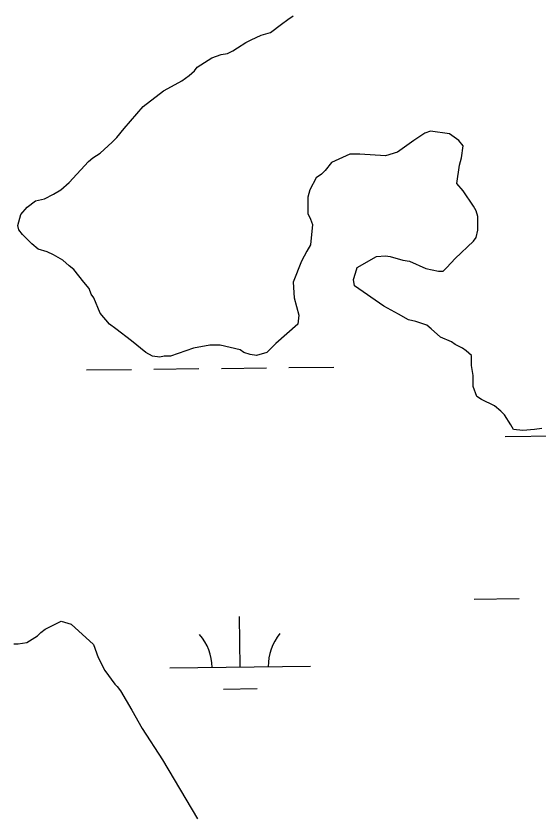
# Model space of a CAD drawing. Extents: x 3684037 to 3722149, y 433263 to 459021.
# Drawn here: x 3707595 to 3707967, y 455384 to 455950 of the extents above; entities that cross this region are included whole.
import ezdxf

# ---------------------------------------------------------------- set-up
doc = ezdxf.new("R2010")
doc.units = 0
for name, color, linetype in [('V-SITE-VEGE', 7, 'Continuous'), ('V-TOPO-SHOR', 7, 'Continuous'), ('V-WETL-SWMP', 7, 'Continuous')]:
    doc.layers.add(name, color=color, linetype=linetype)

msp = doc.modelspace()

# ---------------------------------------------------------------- linework, layer by layer
at = {"layer": 'V-SITE-VEGE'}
for p, q in [((3707616.25, 455513.97), (3707627.77, 455519.64)), ((3707627.77, 455519.64), (3707634.8, 455517.46)), ((3707613.2, 455511.58), (3707616.25, 455513.97)), ((3707634.8, 455517.46), (3707650.62, 455503.05)), ((3707603.27, 455504.39), (3707610.92, 455509.2)), ((3707610.92, 455509.2), (3707613.2, 455511.58)), ((3707593.97, 455503.42), (3707597.08, 455503.48)), ((3707597.08, 455503.48), (3707603.27, 455504.39)), ((3707650.62, 455503.05), (3707653.91, 455493.81)), ((3707653.91, 455493.81), (3707658.76, 455484.6)), ((3707658.76, 455484.6), (3707665.95, 455474.67)), ((3707665.95, 455474.67), (3707667.53, 455473.15)), ((3707667.53, 455473.15), (3707669.93, 455470.1)), ((3707669.93, 455470.1), (3707677.97, 455456.3)), ((3707677.97, 455456.3), (3707685.23, 455443.26)), ((3707685.23, 455443.26), (3707699.66, 455421.07)), ((3707699.66, 455421.07), (3707724.59, 455378.92))]:
    msp.add_line(p, q, dxfattribs=at)
at = {"layer": 'V-TOPO-SHOR'}
for p, q in [((3707788.9, 455947.34), (3707792.81, 455949.95)), ((3707776.54, 455938.24), (3707784.35, 455944.09)), ((3707784.35, 455944.09), (3707788.9, 455947.34)), ((3707770.03, 455936.29), (3707776.54, 455938.24)), ((3707758.97, 455931.08), (3707762.87, 455933.03)), ((3707762.87, 455933.03), (3707770.03, 455936.29)), ((3707749.86, 455925.23), (3707753.11, 455927.18)), ((3707753.11, 455927.18), (3707758.97, 455931.08)), ((3707734.89, 455920.03), (3707741.4, 455922.63)), ((3707741.4, 455922.63), (3707745.95, 455923.28)), ((3707745.95, 455923.28), (3707749.86, 455925.23)), ((3707724.48, 455913.52), (3707734.89, 455920.03)), ((3707718.62, 455907.67), (3707722.53, 455910.92)), ((3707722.53, 455910.92), (3707724.48, 455913.52)), ((3707708.86, 455901.16), (3707713.42, 455903.76)), ((3707713.42, 455903.76), (3707718.62, 455907.67)), ((3707700.4, 455896.61), (3707708.86, 455901.16)), ((3707686.08, 455885.55), (3707700.4, 455896.61)), ((3707672.42, 455869.93), (3707686.08, 455885.55)), ((3707667.21, 455863.43), (3707672.42, 455869.93)), ((3707886.49, 455866.64), (3707878.68, 455861.44)), ((3707890.4, 455867.94), (3707886.49, 455866.64)), ((3707904.06, 455865.99), (3707890.4, 455867.94)), ((3707910.57, 455861.43), (3707904.06, 455865.99)), ((3707655.49, 455852.37), (3707663.96, 455860.17)), ((3707663.96, 455860.17), (3707667.21, 455863.43)), ((3707878.68, 455861.44), (3707866.97, 455852.98)), ((3707913.82, 455857.53), (3707910.57, 455861.43)), ((3707866.97, 455852.98), (3707858.51, 455850.38)), ((3707912.52, 455849.07), (3707913.82, 455857.53)), ((3707647.03, 455846.51), (3707650.29, 455849.12)), ((3707650.29, 455849.12), (3707655.49, 455852.37)), ((3707833.13, 455851.68), (3707820.12, 455845.83)), ((3707840.29, 455851.68), (3707833.13, 455851.68)), ((3707858.51, 455850.38), (3707840.29, 455851.68)), ((3707911.22, 455843.86), (3707912.52, 455849.07)), ((3707633.37, 455831.55), (3707647.03, 455846.51)), ((3707820.12, 455845.83), (3707815.56, 455839.98)), ((3707909.26, 455830.85), (3707911.22, 455843.86)), ((3707812.96, 455837.37), (3707809.06, 455834.77)), ((3707815.56, 455839.98), (3707812.96, 455837.37)), ((3707627.51, 455826.35), (3707633.37, 455831.55)), ((3707809.06, 455834.77), (3707804.5, 455826.31)), ((3707913.82, 455825.64), (3707909.26, 455830.85)), ((3707622.3, 455823.09), (3707627.51, 455826.35)), ((3707804.5, 455826.31), (3707803.2, 455821.11)), ((3707920.97, 455814.58), (3707913.82, 455825.64)), ((3707609.29, 455818.54), (3707615.8, 455819.84)), ((3707615.8, 455819.84), (3707622.3, 455823.09)), ((3707803.2, 455821.11), (3707803.19, 455809.4)), ((3707598.88, 455808.78), (3707603.43, 455813.99)), ((3707603.43, 455813.99), (3707609.29, 455818.54)), ((3707922.92, 455811.33), (3707920.97, 455814.58)), ((3707596.92, 455800.97), (3707598.88, 455808.78)), ((3707803.19, 455809.4), (3707805.15, 455805.49)), ((3707924.22, 455807.42), (3707922.92, 455811.33)), ((3707924.22, 455797.66), (3707924.22, 455807.42)), ((3707805.15, 455805.49), (3707806.45, 455801.59)), ((3707597.57, 455797.72), (3707596.92, 455800.97)), ((3707600.18, 455794.47), (3707597.57, 455797.72)), ((3707806.45, 455801.59), (3707805.14, 455787.27)), ((3707922.92, 455792.46), (3707924.22, 455797.66)), ((3707606.68, 455787.96), (3707600.18, 455794.47)), ((3707920.97, 455789.85), (3707922.92, 455792.46)), ((3707611.24, 455784.05), (3707606.68, 455787.96)), ((3707805.14, 455787.27), (3707802.54, 455782.72)), ((3707907.95, 455777.49), (3707920.97, 455789.85)), ((3707617.74, 455782.1), (3707611.24, 455784.05)), ((3707622.3, 455780.15), (3707617.74, 455782.1)), ((3707628.8, 455776.24), (3707622.3, 455780.15)), ((3707802.54, 455782.72), (3707798.63, 455775.56)), ((3707851.99, 455778.8), (3707858.5, 455779.45)), ((3707858.5, 455779.45), (3707861.75, 455778.8)), ((3707633.36, 455772.34), (3707628.8, 455776.24)), ((3707798.63, 455775.56), (3707792.77, 455760.59)), ((3707838.32, 455771), (3707851.99, 455778.8)), ((3707861.75, 455778.8), (3707870.86, 455776.2)), ((3707870.86, 455776.2), (3707875.42, 455775.55)), ((3707875.42, 455775.55), (3707887.13, 455770.34)), ((3707902.09, 455770.99), (3707907.95, 455777.49)), ((3707636.61, 455769.73), (3707633.36, 455772.34)), ((3707643.77, 455760.62), (3707636.61, 455769.73)), ((3707837.02, 455767.09), (3707838.32, 455771)), ((3707887.13, 455770.34), (3707896.24, 455768.38)), ((3707896.24, 455768.38), (3707899.49, 455768.38)), ((3707899.49, 455768.38), (3707902.09, 455770.99)), ((3707835.72, 455762.54), (3707837.02, 455767.09)), ((3707836.37, 455757.98), (3707835.72, 455762.54)), ((3707647.67, 455756.07), (3707643.77, 455760.62)), ((3707792.77, 455760.59), (3707793.42, 455749.53)), ((3707857.19, 455743.67), (3707836.37, 455757.98)), ((3707648.97, 455752.16), (3707647.67, 455756.07)), ((3707650.92, 455749.56), (3707648.97, 455752.16)), ((3707655.47, 455738.5), (3707650.92, 455749.56)), ((3707793.42, 455749.53), (3707796.67, 455737.17)), ((3707867.6, 455737.81), (3707857.19, 455743.67)), ((3707661.98, 455730.69), (3707655.47, 455738.5)), ((3707796.67, 455737.17), (3707796.02, 455730.66)), ((3707874.76, 455733.9), (3707867.6, 455737.81)), ((3707879.96, 455732.6), (3707874.76, 455733.9)), ((3707666.53, 455727.43), (3707661.98, 455730.69)), ((3707796.02, 455730.66), (3707780.4, 455717)), ((3707887.77, 455730), (3707879.96, 455732.6)), ((3707891.02, 455727.39), (3707887.77, 455730)), ((3707677.59, 455718.97), (3707666.53, 455727.43)), ((3707897.53, 455721.53), (3707891.02, 455727.39)), ((3707688, 455710.51), (3707677.59, 455718.97)), ((3707780.4, 455717), (3707773.9, 455710.5)), ((3707905.34, 455718.28), (3707897.53, 455721.53)), ((3707907.94, 455716.33), (3707905.34, 455718.28)), ((3707721.84, 455713.76), (3707705.57, 455707.9)), ((3707733.55, 455715.71), (3707721.84, 455713.76)), ((3707740.71, 455715.71), (3707733.55, 455715.71)), ((3707755.03, 455712.45), (3707740.71, 455715.71)), ((3707757.63, 455710.5), (3707755.03, 455712.45)), ((3707913.14, 455713.72), (3707907.94, 455716.33)), ((3707915.75, 455711.77), (3707913.14, 455713.72)), ((3707919.65, 455708.52), (3707915.75, 455711.77)), ((3707692.56, 455707.91), (3707688, 455710.51)), ((3707697.76, 455707.26), (3707692.56, 455707.91)), ((3707701.02, 455707.91), (3707697.76, 455707.26)), ((3707705.57, 455707.9), (3707701.02, 455707.91)), ((3707762.18, 455709.2), (3707757.63, 455710.5)), ((3707766.74, 455708.54), (3707762.18, 455709.2)), ((3707773.9, 455710.5), (3707766.74, 455708.54)), ((3707919.65, 455701.36), (3707919.65, 455708.52)), ((3707920.95, 455694.2), (3707919.65, 455701.36)), ((3707920.95, 455686.39), (3707920.95, 455694.2)), ((3707923.55, 455679.23), (3707920.95, 455686.39)), ((3707926.8, 455677.28), (3707923.55, 455679.23)), ((3707935.91, 455672.73), (3707926.8, 455677.28)), ((3707940.47, 455668.82), (3707935.91, 455672.73)), ((3707943.07, 455666.22), (3707940.47, 455668.82)), ((3707947.62, 455659.06), (3707943.07, 455666.22)), ((3707949.57, 455655.8), (3707947.62, 455659.06)), ((3707956.08, 455655.15), (3707949.57, 455655.8)), ((3707964.54, 455655.8), (3707956.08, 455655.15)), ((3707969.74, 455656.45), (3707964.54, 455655.8))]:
    msp.add_line(p, q, dxfattribs=at)
at = {"layer": 'V-WETL-SWMP'}
for p, q in [((3707788.9, 455947.34), (3707792.81, 455949.95)), ((3707776.54, 455938.24), (3707784.35, 455944.09)), ((3707784.35, 455944.09), (3707788.9, 455947.34)), ((3707770.03, 455936.29), (3707776.54, 455938.24)), ((3707758.97, 455931.08), (3707762.87, 455933.03)), ((3707762.87, 455933.03), (3707770.03, 455936.29)), ((3707749.86, 455925.23), (3707753.11, 455927.18)), ((3707753.11, 455927.18), (3707758.97, 455931.08)), ((3707734.89, 455920.03), (3707741.4, 455922.63)), ((3707741.4, 455922.63), (3707745.95, 455923.28)), ((3707745.95, 455923.28), (3707749.86, 455925.23)), ((3707724.48, 455913.52), (3707734.89, 455920.03)), ((3707718.62, 455907.67), (3707722.53, 455910.92)), ((3707722.53, 455910.92), (3707724.48, 455913.52)), ((3707708.86, 455901.16), (3707713.42, 455903.76)), ((3707713.42, 455903.76), (3707718.62, 455907.67)), ((3707700.4, 455896.61), (3707708.86, 455901.16)), ((3707686.08, 455885.55), (3707700.4, 455896.61)), ((3707672.42, 455869.93), (3707686.08, 455885.55)), ((3707667.21, 455863.43), (3707672.42, 455869.93)), ((3707886.49, 455866.64), (3707878.68, 455861.44)), ((3707890.4, 455867.94), (3707886.49, 455866.64)), ((3707904.06, 455865.99), (3707890.4, 455867.94)), ((3707910.57, 455861.43), (3707904.06, 455865.99)), ((3707655.49, 455852.37), (3707663.96, 455860.17)), ((3707663.96, 455860.17), (3707667.21, 455863.43)), ((3707878.68, 455861.44), (3707866.97, 455852.98)), ((3707913.82, 455857.53), (3707910.57, 455861.43)), ((3707866.97, 455852.98), (3707858.51, 455850.38)), ((3707912.52, 455849.07), (3707913.82, 455857.53)), ((3707647.03, 455846.51), (3707650.29, 455849.12)), ((3707650.29, 455849.12), (3707655.49, 455852.37)), ((3707833.13, 455851.68), (3707820.12, 455845.83)), ((3707840.29, 455851.68), (3707833.13, 455851.68)), ((3707858.51, 455850.38), (3707840.29, 455851.68)), ((3707911.22, 455843.86), (3707912.52, 455849.07)), ((3707633.37, 455831.55), (3707647.03, 455846.51)), ((3707820.12, 455845.83), (3707815.56, 455839.98)), ((3707909.26, 455830.85), (3707911.22, 455843.86)), ((3707812.96, 455837.37), (3707809.06, 455834.77)), ((3707815.56, 455839.98), (3707812.96, 455837.37)), ((3707627.51, 455826.35), (3707633.37, 455831.55)), ((3707809.06, 455834.77), (3707804.5, 455826.31)), ((3707913.82, 455825.64), (3707909.26, 455830.85)), ((3707622.3, 455823.09), (3707627.51, 455826.35)), ((3707804.5, 455826.31), (3707803.2, 455821.11)), ((3707920.97, 455814.58), (3707913.82, 455825.64)), ((3707609.29, 455818.54), (3707615.8, 455819.84)), ((3707615.8, 455819.84), (3707622.3, 455823.09)), ((3707803.2, 455821.11), (3707803.19, 455809.4)), ((3707598.88, 455808.78), (3707603.43, 455813.99)), ((3707603.43, 455813.99), (3707609.29, 455818.54)), ((3707922.92, 455811.33), (3707920.97, 455814.58)), ((3707596.92, 455800.97), (3707598.88, 455808.78)), ((3707803.19, 455809.4), (3707805.15, 455805.49)), ((3707924.22, 455807.42), (3707922.92, 455811.33)), ((3707924.22, 455797.66), (3707924.22, 455807.42)), ((3707805.15, 455805.49), (3707806.45, 455801.59)), ((3707597.57, 455797.72), (3707596.92, 455800.97)), ((3707600.18, 455794.47), (3707597.57, 455797.72)), ((3707806.45, 455801.59), (3707805.14, 455787.27)), ((3707922.92, 455792.46), (3707924.22, 455797.66)), ((3707606.68, 455787.96), (3707600.18, 455794.47)), ((3707920.97, 455789.85), (3707922.92, 455792.46)), ((3707611.24, 455784.05), (3707606.68, 455787.96)), ((3707805.14, 455787.27), (3707802.54, 455782.72)), ((3707907.95, 455777.49), (3707920.97, 455789.85)), ((3707617.74, 455782.1), (3707611.24, 455784.05)), ((3707622.3, 455780.15), (3707617.74, 455782.1)), ((3707628.8, 455776.24), (3707622.3, 455780.15)), ((3707802.54, 455782.72), (3707798.63, 455775.56)), ((3707851.99, 455778.8), (3707858.5, 455779.45)), ((3707858.5, 455779.45), (3707861.75, 455778.8)), ((3707633.36, 455772.34), (3707628.8, 455776.24)), ((3707798.63, 455775.56), (3707792.77, 455760.59)), ((3707838.32, 455771), (3707851.99, 455778.8)), ((3707861.75, 455778.8), (3707870.86, 455776.2)), ((3707870.86, 455776.2), (3707875.42, 455775.55)), ((3707875.42, 455775.55), (3707887.13, 455770.34)), ((3707902.09, 455770.99), (3707907.95, 455777.49)), ((3707636.61, 455769.73), (3707633.36, 455772.34)), ((3707643.77, 455760.62), (3707636.61, 455769.73)), ((3707837.02, 455767.09), (3707838.32, 455771)), ((3707887.13, 455770.34), (3707896.24, 455768.38)), ((3707896.24, 455768.38), (3707899.49, 455768.38)), ((3707899.49, 455768.38), (3707902.09, 455770.99)), ((3707835.72, 455762.54), (3707837.02, 455767.09)), ((3707836.37, 455757.98), (3707835.72, 455762.54)), ((3707647.67, 455756.07), (3707643.77, 455760.62)), ((3707792.77, 455760.59), (3707793.42, 455749.53)), ((3707857.19, 455743.67), (3707836.37, 455757.98)), ((3707648.97, 455752.16), (3707647.67, 455756.07)), ((3707650.92, 455749.56), (3707648.97, 455752.16)), ((3707655.47, 455738.5), (3707650.92, 455749.56)), ((3707793.42, 455749.53), (3707796.67, 455737.17)), ((3707867.6, 455737.81), (3707857.19, 455743.67)), ((3707661.98, 455730.69), (3707655.47, 455738.5)), ((3707796.67, 455737.17), (3707796.02, 455730.66)), ((3707874.76, 455733.9), (3707867.6, 455737.81)), ((3707879.96, 455732.6), (3707874.76, 455733.9)), ((3707666.53, 455727.43), (3707661.98, 455730.69)), ((3707796.02, 455730.66), (3707780.4, 455717)), ((3707887.77, 455730), (3707879.96, 455732.6)), ((3707891.02, 455727.39), (3707887.77, 455730)), ((3707677.59, 455718.97), (3707666.53, 455727.43)), ((3707897.53, 455721.53), (3707891.02, 455727.39)), ((3707688, 455710.51), (3707677.59, 455718.97)), ((3707780.4, 455717), (3707773.9, 455710.5)), ((3707905.34, 455718.28), (3707897.53, 455721.53)), ((3707907.94, 455716.33), (3707905.34, 455718.28)), ((3707721.84, 455713.76), (3707705.57, 455707.9)), ((3707733.55, 455715.71), (3707721.84, 455713.76)), ((3707740.71, 455715.71), (3707733.55, 455715.71)), ((3707755.03, 455712.45), (3707740.71, 455715.71)), ((3707757.63, 455710.5), (3707755.03, 455712.45)), ((3707913.14, 455713.72), (3707907.94, 455716.33)), ((3707915.75, 455711.77), (3707913.14, 455713.72)), ((3707919.65, 455708.52), (3707915.75, 455711.77)), ((3707692.56, 455707.91), (3707688, 455710.51)), ((3707697.76, 455707.26), (3707692.56, 455707.91)), ((3707701.02, 455707.91), (3707697.76, 455707.26)), ((3707705.57, 455707.9), (3707701.02, 455707.91)), ((3707762.18, 455709.2), (3707757.63, 455710.5)), ((3707766.74, 455708.54), (3707762.18, 455709.2)), ((3707773.9, 455710.5), (3707766.74, 455708.54)), ((3707919.65, 455701.36), (3707919.65, 455708.52)), ((3707789.69, 455699.91), (3707821.69, 455700.28)), ((3707920.95, 455694.2), (3707919.65, 455701.36)), ((3707645.7, 455698.23), (3707677.7, 455698.6)), ((3707693.7, 455698.79), (3707725.7, 455699.16)), ((3707741.7, 455699.35), (3707773.7, 455699.72)), ((3707920.95, 455686.39), (3707920.95, 455694.2)), ((3707923.55, 455679.23), (3707920.95, 455686.39)), ((3707926.8, 455677.28), (3707923.55, 455679.23)), ((3707935.91, 455672.73), (3707926.8, 455677.28)), ((3707940.47, 455668.82), (3707935.91, 455672.73)), ((3707943.07, 455666.22), (3707940.47, 455668.82)), ((3707947.62, 455659.06), (3707943.07, 455666.22)), ((3707949.57, 455655.8), (3707947.62, 455659.06)), ((3707956.08, 455655.15), (3707949.57, 455655.8)), ((3707964.54, 455655.8), (3707956.08, 455655.15)), ((3707969.74, 455656.45), (3707964.54, 455655.8)), ((3707943.59, 455650.95), (3708003.94, 455651.66)), ((3707921.53, 455535.26), (3707953.52, 455535.63)), ((3707755.01, 455486.89), (3707754.6, 455522.88)), ((3707705.02, 455486.3), (3707805.01, 455487.47)), ((3707743.19, 455471.32), (3707767.19, 455471.6))]:
    msp.add_line(p, q, dxfattribs=at)
for centre, start, end in [((3707699.77, 455486.72), 359.8949, 41.4385), ((3707810.25, 455488), 139.8949, 181.4385)]:
    msp.add_arc(centre, 35.25, start, end, dxfattribs=at)

doc.saveas('drawing.dxf')
